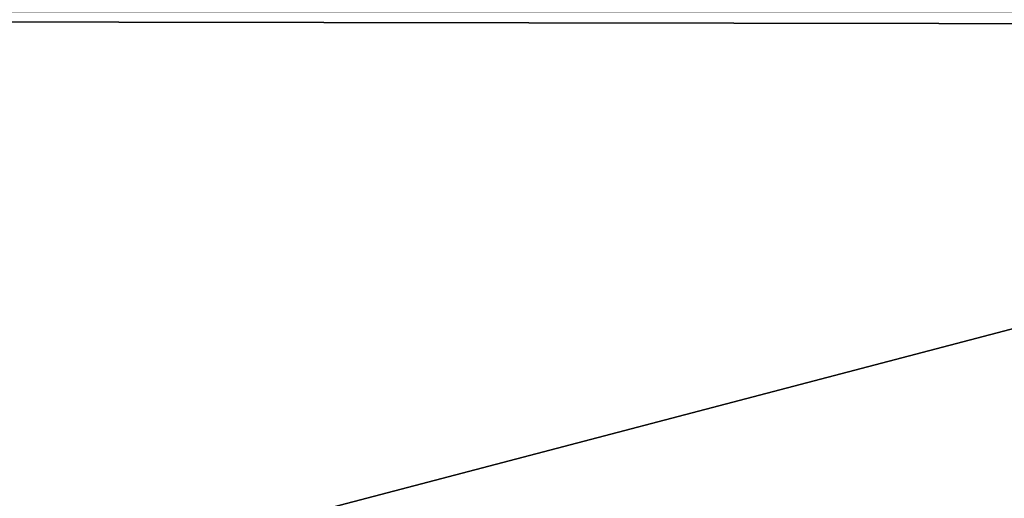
# Model space of a CAD drawing. Extents: x -398 to 398, y -1355 to -82.
# Tile 282 of 374: x 115 to 170, y -158 to -131. Entities that reach past the tile are written whole.
import ezdxf

# ---------------------------------------------------------------- set-up
doc = ezdxf.new("R2010")
doc.units = 0
doc.header["$MEASUREMENT"] = 0

msp = doc.modelspace()

# ---------------------------------------------------------------- linework, layer by layer
for points in [[(395.5, -525.467285, 437.803314), (395.5, -81.938164, 160.655502), (-395.5, -81.938164, 160.655502)], [(395.5, -525.467285, 437.803314), (-395.5, -81.938164, 160.655502), (-395.5, -525.467285, 437.803314)], [(395.5, -528.116882, 433.562988), (395.5, -84.587761, 156.415207), (-395.5, -84.587761, 156.415207)], [(395.5, -528.116882, 433.562988), (-395.5, -84.587761, 156.415207), (-395.5, -528.116882, 433.562988)], [(-9.945962, -414.937714, 362.84079), (-28.1714, -414.638489, 362.653809), (396.5, -85.435806, 156.945206)], [(396.5, -85.435806, 156.945206), (-28.1714, -414.638489, 362.653809), (17.03109, -130.441605, 185.067902)], [(-9.945962, -414.943115, 362.832306), (-28.1714, -414.643799, 362.645386), (396.5, -85.441109, 156.936707)], [(396.5, -85.441109, 156.936707), (-28.1714, -414.643799, 362.645386), (17.03109, -130.446899, 185.059402)], [(49.475079, -414.995087, 362.876709), (-9.945962, -414.937714, 362.84079), (396.5, -85.435806, 156.945206)], [(49.475079, -415.000397, 362.868195), (-9.945962, -414.943115, 362.832306), (396.5, -85.441109, 156.936707)], [(396.5, -85.435806, 156.945206), (51.0299, -415.12619, 362.958588), (49.475079, -414.995087, 362.876709)], [(396.5, -85.441109, 156.936707), (51.0299, -415.1315, 362.950104), (49.475079, -415.000397, 362.868195)], [(396.5, -85.435806, 156.945206), (52.238411, -415.965912, 363.483307), (51.0299, -415.12619, 362.958588)], [(396.5, -85.441109, 156.936707), (52.238411, -415.971191, 363.474792), (51.0299, -415.1315, 362.950104)], [(396.5, -85.435806, 156.945206), (52.691601, -417.234589, 364.276093), (52.238411, -415.965912, 363.483307)], [(396.5, -85.441109, 156.936707), (52.691601, -417.239899, 364.267609), (52.238411, -415.971191, 363.474792)], [(396.5, -527.268921, 433.033112), (52.317871, -418.394897, 365.001099), (396.5, -85.435806, 156.945206)], [(396.5, -85.435806, 156.945206), (52.317871, -418.394897, 365.001099), (52.691601, -417.234589, 364.276093)], [(396.5, -85.441109, 156.936707), (396.5, -527.27417, 433.024597), (52.317871, -418.400208, 364.992615)], [(396.5, -85.441109, 156.936707), (52.317871, -418.400208, 364.992615), (52.691601, -417.239899, 364.267609)], [(243, -100.280098, 127.672203), (-235.265503, -167.884293, 169.916), (-243, -100.280098, 127.672203)], [(243, -100.280098, 127.672203), (235.265503, -167.884293, 169.916), (-235.265503, -167.884293, 169.916)], [(243, -100.704002, 126.993698), (-235.265503, -168.308197, 169.237503), (-243, -100.704002, 126.993698)], [(243, -100.704002, 126.993698), (235.265503, -168.308197, 169.237503), (-235.265503, -168.308197, 169.237503)], [(235.439102, -131.094696), (-235.028595, -130.326599), (-235.114594, -254.460007)], [(235.439102, -131.094696, 0.8), (-235.028595, -130.326599, 0.8), (-235.114594, -254.460007, 0.8)], [(235.028595, -130.326599), (-235.028595, -130.326599), (235.439102, -131.094696)], [(235.028595, -130.326599, 0.8), (-235.028595, -130.326599, 0.8), (235.439102, -131.094696, 0.8)], [(235.439102, -131.094696), (-235.114594, -254.460007), (235.114594, -254.460007)], [(235.439102, -131.094696, 0.8), (-235.114594, -254.460007, 0.8), (235.114594, -254.460007, 0.8)]]:
    msp.add_3dface(points)

doc.saveas('drawing.dxf')
